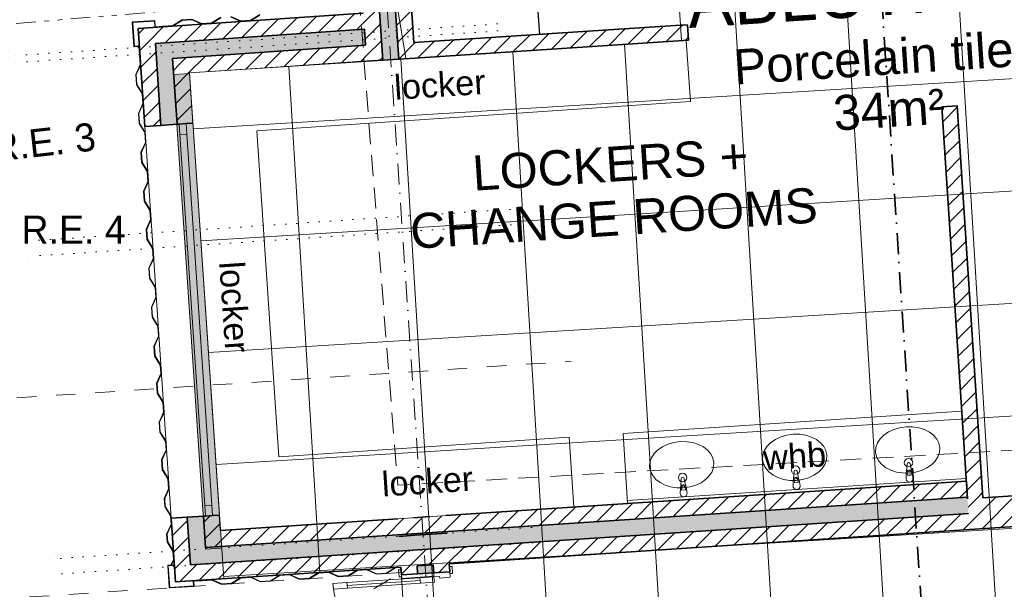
# Model space of a CAD drawing. Header units: millimetres. Extents: x -115474967 to 444143, y -74377 to 241828222.
# Tile 536 of 590: x 174724 to 181748, y 330924 to 334985. Entities that reach past the tile are written whole.
import ezdxf

# ---------------------------------------------------------------- set-up
doc = ezdxf.new("R2010")
doc.units = ezdxf.units.MM
doc.header["$MEASUREMENT"] = 0
doc.set_wipeout_variables(frame=1)
for name, pattern in [('Dashed', [280, 140, -140]), ('Dense Dotted', [80, 0, -80]), ('Dot & Dashed', [280, 150, -60, 0, -70]), ('Hidden Line copy', [230, 150, -80]), ('Triple Dashed', [390, 140, -60, 35, -60, 35, -60]), ('Wipeout_Contour', [1000, 0, -1000])]:
    doc.linetypes.add(name, pattern=pattern)
for name, color, linetype, lineweight in [('0_Pen_No__1', 7, 'Continuous', 30), ('0_Pen_No__128', 9, 'Continuous', 0), ('0_Pen_No__16', 9, 'Continuous', 20), ('0_Pen_No__2', 7, 'Continuous', 20), ('0_Pen_No__3', 7, 'Continuous', 15), ('0_Pen_No__6', 7, 'Continuous', 5), ('A_FLOORS FINISH_Pen_No__128', 9, 'Continuous', 0), ('A_FLOORS STRUCTURE_Pen_No__3', 7, 'Continuous', 15), ('A_SITE 3D_Pen_No__4', 5, 'Continuous', 5), ('A_SURVEY_Pen_No__6', 7, 'Continuous', 5), ('A_WALL LOAD_Pen_No__1', 7, 'Continuous', 30), ('A_WALL LOAD_Pen_No__3', 7, 'Continuous', 15), ('A_WALL LOAD_Pen_No__6', 7, 'Continuous', 5), ('B_FURN LOOSE_Pen_No__6', 7, 'Continuous', 5), ('C-GRID _Pen_No__5', 7, 'Continuous', 5), ('C_TEXT GA_Pen_No__6', 7, 'Continuous', 5), ('SEWER LINE_Pen_No__10', 9, 'Continuous', 20), ('SEWER LINE_Pen_No__3', 30, 'Continuous', 15), ('SEWER LINE_Pen_No__5', 7, 'Continuous', 5), ('SEWER LINE_Pen_No__6', 7, 'Continuous', 5)]:
    doc.layers.add(name, color=color, linetype=linetype, lineweight=lineweight)
for name, color, linetype in [('A_FLOORS FINISH', 7, 'Continuous'), ('B_FURN LOOSE', 7, 'Continuous'), ('SEWER LINE', 7, 'Continuous')]:
    doc.layers.add(name, color=color, linetype=linetype)
doc.layers.add('A_FLOORS FINISH_Pen_No__168', color=7, linetype='Continuous', lineweight=5, true_color=0x996633)
doc.layers.add('A_WALL LOAD_Pen_No__7', color=7, linetype='Continuous', lineweight=5, true_color=0x3f3f3f)
doc.styles.add('GENERATED_STYLE_1', font='GOTHIC.TTF')
doc.styles.add('GENERATED_STYLE_4', font='txt.shx')
pattern_1 = [(45, (-139724, 252382.34), (-63.63961, 63.63961), [])]

# ---------------------------------------------------------------- blocks, each defined once
blk = doc.blocks.new('Multi-Basin Counter 24[77]', base_point=(319993, 79233.2))
at = {"layer": 'B_FURN LOOSE_Pen_No__6', "color": 7, "linetype": 'Continuous', "lineweight": 5}
for p, q in [((321168.8, 79811.2), (318751.9, 79653)), ((321168.8, 79811.2), (321201.4, 79312.2)), ((318751.9, 79653), (318784.5, 79154.1)), ((320780.5, 79354.8), (320779.5, 79369.6)), ((320806.6, 79371.4), (320807.6, 79356.5)), ((321200.1, 79332.2), (318783.2, 79174)), ((321201.4, 79312.2), (318784.5, 79154.1)), ((319974.8, 79302), (319973.9, 79316.9)), ((320002, 79303.8), (319974.8, 79302)), ((320001, 79318.7), (320002, 79303.8)), ((320807.6, 79356.5), (320780.5, 79354.8)), ((319169.2, 79249.3), (319168.3, 79264.2)), ((319196.4, 79251.1), (319169.2, 79249.3)), ((319195.4, 79265.9), (319196.4, 79251.1))]:
    blk.add_line(p, q, dxfattribs=at)
at = {"layer": 'B_FURN LOOSE_Pen_No__6', "color": 7, "linetype": 'Continuous', "lineweight": 5, "flags": 128}
for points in [[(320820.6, 79332.4), (320813.9, 79374, 0.12102), (320810, 79383.3), (320799.9, 79435.7, 0.882566), (320777.8, 79434.2), (320774.6, 79381, 0.12102), (320772, 79371.3), (320770.7, 79329.2, 1)], [(320015, 79279.7), (320008.3, 79321.3, 0.12102), (320004.4, 79330.6), (319994.3, 79383, 0.882566), (319972.2, 79381.5), (319969, 79328.3, 0.12102), (319966.4, 79318.6), (319965.1, 79276.4, 1)], [(319209.4, 79227), (319202.6, 79268.6, 0.12102), (319198.8, 79277.9), (319188.7, 79330.3, 0.882566), (319166.5, 79328.8), (319163.4, 79275.6, 0.12102), (319160.7, 79265.8), (319159.5, 79223.7, 1)]]:
    blk.add_lwpolyline(points, format="xyb", close=True, dxfattribs=at)
at = {"layer": 'B_FURN LOOSE_Pen_No__6', "color": 7, "linetype": 'Continuous', "lineweight": 5}
for centre in [(320788.2, 79444.5), (319177, 79339), (319982.6, 79391.7)]:
    blk.add_circle(centre, 30, dxfattribs=at)
for centre, radius, start, end in [((320793.1, 79370.8), 21.1, 36.51489, 150.97284), ((320793.1, 79370.5), 13.6, 3.74387, 183.74387), ((319987.4, 79318), 21.1, 36.51489, 150.97284), ((319987.4, 79317.8), 13.6, 3.74387, 183.74387), ((319181.8, 79265.3), 21.1, 36.51489, 150.97284), ((319181.8, 79265), 13.6, 3.74386, 183.74387)]:
    blk.add_arc(centre, radius, start, end, dxfattribs=at)
for centre in [(319976.7, 79482.6), (320782.3, 79535.3), (319171, 79429.9)]:
    blk.add_ellipse(centre, major_axis=(229.5, 15), ratio=0.717391, dxfattribs=at)
blk = doc.blocks.new('Line_1', base_point=(313031, 79814.1))
at = {"layer": 'SEWER LINE_Pen_No__3', "color": 30, "linetype": 'Dashed', "lineweight": 15}
blk.add_line((313031, 79814.1), (318382, 80167), dxfattribs=at)
at = {"layer": 'SEWER LINE_Pen_No__5', "color": 4, "linetype": 'Continuous', "lineweight": 5}
for q in [(313124.2, 79920.4), (313137.4, 79720.9)]:
    blk.add_line((313031, 79814.1), q, dxfattribs=at)

msp = doc.modelspace()

# ---------------------------------------------------------------- hatches: boundary and pattern name
at = {"layer": '0_Pen_No__128', "linetype": 'Continuous', "lineweight": 0, "true_color": 0x2f2f2f}
msp.add_hatch(color=250, dxfattribs=at).paths.add_polyline_path([(175820.48118, 334594.17609), (176049.87624, 331211.34597), (177429.53275, 331302.33872), (177198.53923, 334688.08709), (175935.28213, 334605.42621), (175935.21768, 334601.95655)])
at = {"layer": 'A_WALL LOAD_Pen_No__7', "linetype": 'Continuous', "lineweight": 5, "true_color": 0x9f07ff}
h = msp.add_hatch(dxfattribs=at)
h.set_pattern_fill('HATCH__BRICK', color=190, style=0, pattern_type=2)
h.set_pattern_definition(pattern_1)
h.paths.add_polyline_path([(175692.15038, 334816.05424), (177182.9155, 334917.55582), (177175.10359, 335032.29019), (175569.69809, 334922.9831)])
h = msp.add_hatch(dxfattribs=at)
h.set_pattern_fill('HATCH__BRICK', color=190, style=0, pattern_type=2)
h.set_pattern_definition(pattern_1)
h.paths.add_polyline_path([(175692.15038, 334816.05423), (175569.69809, 334922.9831), (175616.71897, 334223.93058), (175731.45968, 334231.64845)])
for points in [[(175814.60268, 334709.12539), (177190.72741, 334802.82146), (177182.9155, 334917.55582), (175692.15038, 334816.05424)], [(175692.15041, 334816.05424), (175731.45974, 334231.64848), (175846.2004, 334239.36633), (175814.60267, 334709.12537)], [(176034.11422, 331445.6791), (175919.3735, 331437.96124), (175942.17231, 331099.01443), (176049.20519, 331221.32346)]]:
    msp.add_hatch(color=190, dxfattribs=at).paths.add_polyline_path(points)
h = msp.add_hatch(dxfattribs=at)
h.set_pattern_fill('HATCH__BRICK', color=190, style=0, pattern_type=2)
h.set_pattern_definition(pattern_1)
h.paths.add_polyline_path([(175937.05497, 334602.19653), (177198.53932, 334688.0871), (177190.72741, 334802.82146), (175814.60268, 334709.12539)])
h = msp.add_hatch(dxfattribs=at)
h.set_pattern_fill('HATCH__BRICK', color=190, style=0, pattern_type=2)
h.set_pattern_definition(pattern_1)
h.paths.add_polyline_path([(175937.05495, 334602.19654), (175814.6027, 334709.12539), (175846.20043, 334239.36635), (175960.94113, 334247.08424)])
h = msp.add_hatch(dxfattribs=at)
h.set_pattern_fill('HATCH__BRICK', color=190, style=0, pattern_type=2)
h.set_pattern_definition(pattern_1)
h.paths.add_polyline_path([(176148.85496, 331453.39702), (176034.1142, 331445.67913), (176049.2052, 331221.32344), (176156.2381, 331343.63246)])
h = msp.add_hatch(dxfattribs=at)
h.set_pattern_fill('HATCH__BRICK', color=190, style=0, pattern_type=2)
h.set_pattern_definition(pattern_1)
h.paths.add_polyline_path([(175804.63277, 331430.24334), (175835.13944, 330976.70543), (175942.17233, 331099.01441), (175919.37348, 331437.96121)])

# ---------------------------------------------------------------- linework, layer by layer
at = {"layer": '0_Pen_No__3', "color": 30, "linetype": 'Continuous', "lineweight": 15}
for points in [[(175526.8565, 334965.25995), (175526.82176, 334964.40142), (175538.29789, 334793.78693), (175538.67142, 334792.52642), (175539.31702, 334791.72935), (175540.23926, 334791.17884), (175541.49252, 334790.99505), (175574.41815, 334793.20977), (175578.44485, 334733.34502), (175583.07559, 334664.50059), (175551.72038, 334594.2378), (175556.55242, 334522.4002), (175597.03489, 334456.96954), (175601.7327, 334387.12736), (175570.37749, 334316.86457), (175575.20953, 334245.02697), (175615.69209, 334179.59631), (175620.3899, 334109.75412), (175589.03469, 334039.49143), (175593.86672, 333967.65365), (175634.3492, 333902.22308), (175639.04701, 333832.38089), (175607.6918, 333762.11811), (175612.52392, 333690.28051), (175653.0064, 333624.84984), (175657.30154, 333560.99408), (175625.94633, 333490.73139), (175630.77836, 333418.8937), (175671.26084, 333353.46304), (175675.95865, 333283.62085), (175644.60344, 333213.35815), (175649.43556, 333141.52047), (175689.91804, 333076.0898), (175694.61585, 333006.24771), (175663.26064, 332935.98492), (175668.09267, 332864.14732), (175708.57515, 332798.71657), (175713.27304, 332728.87439), (175681.91775, 332658.61169), (175686.74987, 332586.774), (175727.23234, 332521.34334), (175731.12482, 332463.47409), (175699.7696, 332393.21139), (175704.60164, 332321.37371), (175745.08411, 332255.94304), (175749.78201, 332186.10086), (175718.42672, 332115.83816), (175723.25884, 332044.00047), (175763.74131, 331978.5699), (175767.76801, 331918.70514), (175736.4128, 331848.44245), (175741.24483, 331776.60467), (175781.66064, 331712.1654), (175786.4252, 331641.33194), (175755.06993, 331571.06921), (175756.0588, 331556.36787), (175760.04984, 331556.63632), (175759.12766, 331570.34648), (175790.48283, 331640.60906), (175785.65168, 331712.43383), (175745.1692, 331777.8644), (175740.47044, 331847.71961), (175771.82565, 331917.9823), (175767.66559, 331979.82954), (175727.18312, 332045.26021), (175722.48445, 332115.11541), (175753.83966, 332185.37802), (175749.00848, 332257.20278), (175708.52601, 332322.63344), (175703.82725, 332392.48855), (175735.18246, 332462.75134), (175731.15663, 332522.60307), (175690.67415, 332588.03374), (175685.97548, 332657.88885), (175717.33069, 332728.15164), (175712.49952, 332799.97631), (175672.01704, 332865.40697), (175667.31828, 332935.26208), (175698.67349, 333005.52487), (175693.84232, 333077.34954), (175653.35984, 333142.7802), (175648.66108, 333212.6354), (175680.01638, 333282.89801), (175675.18512, 333354.72277), (175634.70265, 333420.15343), (175630.00397, 333490.00855), (175661.35918, 333560.27133), (175656.93068, 333626.10949), (175616.4482, 333691.54024), (175611.74944, 333761.39536), (175643.10474, 333831.65805), (175638.27348, 333903.48281), (175597.79101, 333968.91339), (175593.09233, 334038.76859), (175624.44755, 334109.03129), (175619.61637, 334180.85595), (175579.1339, 334246.28662), (175574.43514, 334316.14173), (175605.79043, 334386.40452), (175600.95918, 334458.22927), (175560.4767, 334523.65994), (175555.77803, 334593.51505), (175587.13324, 334663.77775), (175578.14063, 334797.46914), (175542.22183, 334795.05312), (175530.81277, 334964.66987), (175684.46557, 334975.00514), (175687.15004, 334935.09525), (175691.14104, 334935.36369), (175688.38943, 334976.27134), (175688.32831, 334976.70435), (175687.95865, 334977.63012), (175687.37038, 334978.32891), (175686.79857, 334978.72201), (175685.85418, 334979.03485), (175685.19488, 334979.06322), (175530.54432, 334968.66087), (175529.70941, 334968.51467), (175528.15882, 334967.66261), (175527.35072, 334966.6733)], [(175526.82177, 334964.40143), (175538.29787, 334793.78694), (175538.67141, 334792.52642), (175539.31705, 334791.72936), (175540.23927, 334791.17884), (175541.49255, 334790.99508), (175574.41818, 334793.2098), (175578.44486, 334733.34501), (175583.0756, 334664.50058), (175551.72037, 334594.23783), (175556.55242, 334522.40024), (175597.0349, 334456.96954), (175601.73271, 334387.12735), (175570.37748, 334316.8646), (175575.20955, 334245.02697), (175589.39904, 334222.09295), (175592.80061, 334224.19753), (175579.13392, 334246.28662), (175574.43517, 334316.14174), (175605.79044, 334386.40455), (175600.95921, 334458.22929), (175560.47668, 334523.65994), (175555.77806, 334593.51508), (175587.13323, 334663.77778), (175578.14063, 334797.46914), (175542.22183, 334795.05312), (175530.81279, 334964.66991), (175684.46559, 334975.00514), (175687.15004, 334935.09527), (175691.14107, 334935.36369), (175688.38945, 334976.27137), (175688.3283, 334976.70438), (175687.95868, 334977.63012), (175687.37037, 334978.3289), (175686.79859, 334978.72203), (175685.85418, 334979.03487), (175685.19487, 334979.06323), (175530.54432, 334968.66088), (175529.70941, 334968.51471), (175528.15884, 334967.66261), (175527.35072, 334966.67332), (175526.8565, 334965.25995)], [(175526.85652, 334965.25995), (175526.82178, 334964.40142), (175538.29791, 334793.78693), (175538.67144, 334792.52642), (175539.31704, 334791.72935), (175540.23928, 334791.17884), (175541.49254, 334790.99505), (175574.41817, 334793.20978), (175578.44487, 334733.34502), (175583.07561, 334664.50059), (175551.7204, 334594.23781), (175556.55244, 334522.4002), (175597.03491, 334456.96954), (175601.73272, 334387.12736), (175570.37751, 334316.86457), (175575.20955, 334245.02697), (175615.69211, 334179.59631), (175620.38992, 334109.75413), (175589.03471, 334039.49143), (175593.86675, 333967.65365), (175634.34922, 333902.22308), (175639.04703, 333832.38089), (175607.69182, 333762.11811), (175612.52394, 333690.28051), (175653.00642, 333624.84985), (175657.30156, 333560.99409), (175625.94635, 333490.73139), (175630.77838, 333418.8937), (175671.26086, 333353.46304), (175675.95867, 333283.62085), (175644.60346, 333213.35816), (175649.43558, 333141.52047), (175689.91806, 333076.08981), (175694.61587, 333006.24771), (175663.26066, 332935.98492), (175668.09269, 332864.14732), (175708.57517, 332798.71657), (175713.27307, 332728.87439), (175681.91777, 332658.61169), (175686.74989, 332586.77401), (175727.23236, 332521.34334), (175731.12484, 332463.47409), (175699.76963, 332393.21139), (175704.60166, 332321.37371), (175745.08414, 332255.94304), (175749.78203, 332186.10086), (175718.42674, 332115.83816), (175723.25886, 332044.00047), (175763.74133, 331978.5699), (175767.76803, 331918.70514), (175736.41282, 331848.44245), (175741.24485, 331776.60467), (175781.66066, 331712.1654), (175786.42522, 331641.33194), (175755.06995, 331571.06921), (175756.05882, 331556.36787), (175760.04986, 331556.63632), (175759.12768, 331570.34648), (175790.48285, 331640.60906), (175785.6517, 331712.43383), (175745.16922, 331777.86441), (175740.47046, 331847.71961), (175771.82567, 331917.9823), (175767.66562, 331979.82954), (175727.18314, 332045.26021), (175722.48447, 332115.11541), (175753.83968, 332185.37802), (175749.0085, 332257.20278), (175708.52603, 332322.63344), (175703.82727, 332392.48855), (175735.18248, 332462.75134), (175731.15665, 332522.60307), (175690.67417, 332588.03374), (175685.9755, 332657.88885), (175717.33071, 332728.15164), (175712.49954, 332799.97631), (175672.01706, 332865.40697), (175667.3183, 332935.26208), (175698.67351, 333005.52487), (175693.84234, 333077.34954), (175653.35986, 333142.7802), (175648.6611, 333212.6354), (175680.0164, 333282.89801), (175675.18514, 333354.72277), (175634.70267, 333420.15343), (175630.00399, 333490.00855), (175661.3592, 333560.27133), (175656.9307, 333626.10949), (175616.44823, 333691.54024), (175611.74946, 333761.39536), (175643.10476, 333831.65805), (175638.2735, 333903.48281), (175597.79103, 333968.91339), (175593.09235, 334038.76859), (175624.44757, 334109.03129), (175619.61639, 334180.85596), (175579.13392, 334246.28662), (175574.43516, 334316.14173), (175605.79045, 334386.40452), (175600.9592, 334458.22927), (175560.47672, 334523.65994), (175555.77805, 334593.51505), (175587.13326, 334663.77775), (175578.14065, 334797.46914), (175542.22185, 334795.05312), (175530.81279, 334964.66987), (175684.46559, 334975.00514), (175687.15006, 334935.09525), (175691.14106, 334935.36369), (175688.38945, 334976.27134), (175688.32833, 334976.70435), (175687.95867, 334977.63012), (175687.3704, 334978.32891), (175686.7986, 334978.72201), (175685.85421, 334979.03485), (175685.1949, 334979.06322), (175530.54434, 334968.66088), (175529.70944, 334968.51467), (175528.15884, 334967.66261), (175527.35075, 334966.6733)], [(175820.48118, 334594.17609), (176049.87624, 331211.34597), (177429.53275, 331302.33872), (177198.53923, 334688.08709), (175935.28213, 334605.42621), (175935.21768, 334601.95655)], [(175755.06995, 331571.06922), (175758.91318, 331513.93286), (175799.39567, 331448.50229), (175803.42237, 331388.63754), (175772.06715, 331318.37482), (175775.91038, 331261.23846), (175779.83463, 331262.49823), (175776.12478, 331317.652), (175807.48001, 331387.91471), (175803.31993, 331449.76196), (175762.83743, 331515.19262), (175759.06098, 331571.33766)], [(175776.05819, 331318.64327), (175772.06715, 331318.37482), (175775.91038, 331261.23846), (175816.39286, 331195.8079), (175820.41957, 331135.94314), (175802.55189, 331096.03339), (175807.1271, 331096.34114), (175824.47721, 331135.22032), (175820.31713, 331197.06756), (175779.83463, 331262.49823)]]:
    msp.add_lwpolyline(points, close=True, dxfattribs=at)
at = {"layer": '0_Pen_No__6', "color": 7, "linetype": 'Dashed', "lineweight": 5}
msp.add_lwpolyline([(177445.22185, 331043.79169), (175772.84454, 330932.61829), (172755.17789, 330738.0341), (172909.84729, 328365.54598), (177599.89124, 328671.30357)], dxfattribs=at)
at = {"layer": 'A_SITE 3D_Pen_No__4', "color": 5, "linetype": 'Continuous', "lineweight": 5}
msp.add_lwpolyline([(177034.86125, 337374.90884), (166386.06891, 335634.88169), (166386.06891, 323935.11536), (178921.731, 326077.43418)], close=True, dxfattribs=at)
at = {"layer": 'A_WALL LOAD_Pen_No__1', "color": 214, "linetype": 'Continuous', "lineweight": 35}
for p, q in [((175692.15038, 334816.05424), (177182.9155, 334917.55582)), ((179437.50893, 334945.70378), (179487.40311, 334948.95501)), ((175731.45974, 334231.64848), (175692.15041, 334816.05424)), ((175814.60268, 334709.12539), (177190.72741, 334802.82146)), ((175846.20043, 334239.36635), (175814.6027, 334709.12539)), ((177198.53932, 334688.08709), (177313.27369, 334695.899)), ((177313.27369, 334695.899), (177428.00805, 334703.71091)), ((177428.00805, 334703.71091), (177542.74241, 334711.52282)), ((175731.45969, 334231.64848), (175616.71897, 334223.93059)), ((175731.45969, 334231.64848), (175616.71897, 334223.93059)), ((175846.20042, 334239.36636), (175731.45969, 334231.64848)), ((175846.20042, 334239.36636), (175731.45969, 334231.64848)), ((175861.1666, 334240.37305), (175846.20042, 334239.36636)), ((175861.1666, 334240.37305), (175846.20042, 334239.36636)), ((175911.05387, 334243.72865), (175861.1666, 334240.37305)), ((175911.05387, 334243.72865), (175861.1666, 334240.37305)), ((175911.05387, 334243.72865), (175861.1666, 334240.37305)), ((175960.94114, 334247.08425), (175911.05387, 334243.72865)), ((175960.94114, 334247.08425), (175911.05387, 334243.72865)), ((176148.85495, 331453.39701), (176098.96767, 331450.04141)), ((176148.85495, 331453.39701), (176098.96767, 331450.04141)), ((175919.37349, 331437.96124), (175804.63277, 331430.24335)), ((175919.37349, 331437.96124), (175804.63277, 331430.24335)), ((176034.11422, 331445.67912), (175919.37349, 331437.96124)), ((176034.11422, 331445.67912), (175919.37349, 331437.96124)), ((175942.17231, 331099.01443), (175919.3735, 331437.96124)), ((176049.2052, 331221.32344), (176034.1142, 331445.67913)), ((176049.0804, 331446.6858), (176034.11422, 331445.67912)), ((176049.0804, 331446.6858), (176034.11422, 331445.67912)), ((176098.96767, 331450.04141), (176049.0804, 331446.6858)), ((176098.96767, 331450.04141), (176049.0804, 331446.6858)), ((176098.96767, 331450.04141), (176049.0804, 331446.6858)), ((177543.8508, 331309.38873), (177658.58517, 331317.20065)), ((177658.58517, 331317.20065), (177773.31953, 331325.01256)), ((177429.11644, 331301.57682), (177543.8508, 331309.38873))]:
    msp.add_line(p, q, dxfattribs=at)
for points in [[(177175.10359, 335032.29019), (175569.69809, 334922.9831)], [(175569.69809, 334922.9831), (175616.71897, 334223.93058)], [(177190.72741, 334802.82146), (177182.9155, 334917.55582)], [(175937.05497, 334602.19653), (177198.53932, 334688.0871)], [(175960.94114, 334247.08424), (175937.05497, 334602.19653)], [(176156.23812, 331343.63244), (176148.85494, 331453.39703)], [(175804.63277, 331430.24333), (175835.13942, 330976.70543)]]:
    msp.add_lwpolyline(points, dxfattribs=at)
at = {"layer": 'A_WALL LOAD_Pen_No__3', "color": 30, "linetype": 'Continuous', "lineweight": 15}
for p, q in [((175616.71897, 334223.93059), (175804.63277, 331430.24335)), ((175960.94114, 334247.08425), (176148.85495, 331453.39701))]:
    msp.add_line(p, q, dxfattribs=at)
at = {"layer": 'A_WALL LOAD_Pen_No__6', "color": 7, "linetype": 'Continuous', "lineweight": 5}
for p, q in [((175861.1666, 334240.37305), (175866.2, 334165.54214)), ((175916.08728, 334168.89774), (175911.05387, 334243.72865)), ((175866.2, 334165.54214), (175916.08728, 334168.89774)), ((175866.2, 334165.54214), (176044.047, 331521.51671)), ((176093.93427, 331524.87232), (175916.08728, 334168.89774)), ((176093.93427, 331524.87232), (176044.047, 331521.51671)), ((176044.047, 331521.51671), (176049.0804, 331446.6858)), ((176098.96767, 331450.04141), (176093.93427, 331524.87232))]:
    msp.add_line(p, q, dxfattribs=at)

# ---------------------------------------------------------------- texts
at = {"layer": 'A_SURVEY_Pen_No__6', "color": 7, "linetype": 'Continuous', "lineweight": 5, "insert": (174894.23501, 334110.86202), "char_height": 200, "attachment_point": 5, "rotation": 6.37690137, "style": 'GENERATED_STYLE_1'}
msp.add_mtext('\\A1;{\\pqc;\\fCentury Gothic|b0|i0|c0|p34;R.E. 3}', dxfattribs=at)
at = {"layer": 'A_SURVEY_Pen_No__6', "color": 7, "linetype": 'Continuous', "lineweight": 5, "insert": (175108.18654, 333488.24972), "char_height": 200, "attachment_point": 5, "style": 'GENERATED_STYLE_1'}
msp.add_mtext('\\A1;{\\pqc;\\fCentury Gothic|b0|i0|c0|p34;R.E. 4}', dxfattribs=at)

# ---------------------------------------------------------------- next in the draw order: wipeouts: each hides what was drawn before it
at = {"color": 254, "linetype": 'Wipeout_Contour', "lineweight": 0, "ltscale": 5979244.739026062}
msp.add_wipeout([(179443.92736, 334835.92871), (177198.31911, 334688.98796), (177198.37874, 334688.07659), (175935.28213, 334605.42621), (176180.4061, 331000.12983), (177444.011, 331082.81565), (177540.9954, 329591.82445), (177889.77186, 329614.64706), (177899.66364, 329467.11039), (187837.73482, 330131.12004), (187709.92151, 331980.50062), (189320.71912, 332091.67673), (189153.19237, 334342.14961), (190126.27566, 334410.24544), (190013.99622, 336126.8849), (186870.3307, 335921.35599), (186739.15645, 337926.84845), (179273.99948, 337439.78238)], dxfattribs=at).dxf.layer = 'A_FLOORS FINISH'

# ---------------------------------------------------------------- next in the draw order: hatches: boundary and pattern name
at = {"layer": 'A_FLOORS FINISH_Pen_No__128', "linetype": 'Continuous', "lineweight": 0}
h = msp.add_hatch(dxfattribs=at)
h.set_pattern_fill('PATTERN__TILES_ANGLED', color=9, style=0, pattern_type=2)
h.set_pattern_definition([(93.5, (-139724, 252382.34), (798.5078, 48.8388), []), (183.5, (-139724, 252382.34), (-48.8388, 798.5078), [])])
h.paths.add_polyline_path([(179443.92736, 334835.92871), (177198.31911, 334688.98796), (177198.37874, 334688.07659), (175935.28213, 334605.42621), (176180.4061, 331000.12983), (177444.011, 331082.81565), (177540.9954, 329591.82445), (177889.77186, 329614.64706), (177899.66364, 329467.11039), (187837.73482, 330131.12004), (187709.92151, 331980.50062), (189320.71912, 332091.67673), (189153.19237, 334342.14961), (190126.27566, 334410.24544), (190013.99622, 336126.8849), (186870.3307, 335921.35599), (186739.15645, 337926.84845), (179273.99948, 337439.78238)])
at = {"layer": 'A_WALL LOAD_Pen_No__7', "linetype": 'Continuous', "lineweight": 5, "true_color": 0x9f07ff}
h = msp.add_hatch(dxfattribs=at)
h.set_pattern_fill('HATCH__BRICK', color=190, style=0, pattern_type=2)
h.set_pattern_definition(pattern_1)
h.paths.add_polyline_path([(177124.5553, 337467.62628), (177009.8209, 337459.81434), (177198.53929, 334688.08705), (177313.27369, 334695.89899)])
for points in [[(177239.28966, 337475.43819), (177124.55526, 337467.62629), (177313.27374, 334695.89899), (177428.00814, 334703.71089)], [(175942.17232, 331099.01443), (181492.55781, 331465.08008), (181484.98964, 331579.83078), (176049.20522, 331221.32344)], [(177673.51288, 331097.95203), (177558.76197, 331090.38386), (177562.60367, 331033.96042), (177677.33798, 331041.77237)]]:
    msp.add_hatch(color=190, dxfattribs=at).paths.add_polyline_path(points)
h = msp.add_hatch(dxfattribs=at)
h.set_pattern_fill('HATCH__BRICK', color=190, style=0, pattern_type=2)
h.set_pattern_definition(pattern_1)
h.paths.add_polyline_path([(177354.02395, 337483.25011), (177239.28963, 337475.43818), (177428.00804, 334703.71091), (177542.74245, 334711.52284)])
h = msp.add_hatch(dxfattribs=at)
h.set_pattern_fill('HATCH__BRICK', color=190, style=0, pattern_type=2)
h.set_pattern_definition(pattern_1)
h.paths.add_polyline_path([(179437.50632, 334945.74373), (177535.27012, 334821.26911), (177542.74241, 334711.52282), (179494.55234, 334839.24134)])
h = msp.add_hatch(dxfattribs=at)
h.set_pattern_fill('HATCH__BRICK', color=190, style=0, pattern_type=2)
h.set_pattern_definition(pattern_1)
h.paths.add_polyline_path([(179437.52708, 334945.70496), (179494.55235, 334839.24134), (179487.40311, 334948.95501)])
h = msp.add_hatch(dxfattribs=at)
h.set_pattern_fill('HATCH__BRICK', color=190, style=0, pattern_type=2)
h.set_pattern_definition(pattern_1)
h.paths.add_polyline_path([(181595.40928, 331577.09158), (181411.14095, 334371.0173), (181301.37941, 334363.77818), (181485.64774, 331569.85246)])
h = msp.add_hatch(dxfattribs=at)
h.set_pattern_fill('HATCH__BRICK', color=190, style=0, pattern_type=2)
h.set_pattern_definition(pattern_1)
h.paths.add_polyline_path([(176049.20522, 331221.32344), (181484.98964, 331579.83078), (181477.42146, 331694.58148), (176156.23812, 331343.63244)])
h = msp.add_hatch(dxfattribs=at)
h.set_pattern_fill('HATCH__BRICK', color=190, style=0, pattern_type=2)
h.set_pattern_definition(pattern_1)
h.paths.add_polyline_path([(181485.64774, 331569.85241), (181500.12598, 331350.32938), (183055.00063, 331452.87835), (183040.52239, 331672.40138)])
h = msp.add_hatch(dxfattribs=at)
h.set_pattern_fill('HATCH__BRICK', color=190, style=0, pattern_type=2)
h.set_pattern_definition(pattern_1)
h.paths.add_polyline_path([(175835.13942, 330976.70543), (181500.12599, 331350.32938), (181492.55781, 331465.08008), (175942.17232, 331099.01443)])
h = msp.add_hatch(dxfattribs=at)
h.set_pattern_fill('HATCH__BRICK', color=190, style=0, pattern_type=2)
h.set_pattern_definition(pattern_1)
h.paths.add_polyline_path([(177788.26384, 331105.52022), (177673.51293, 331097.95201), (177677.33804, 331041.77237), (177792.07235, 331049.58428)])
h = msp.add_hatch(dxfattribs=at)
h.set_pattern_fill('HATCH__BRICK', color=190, style=0, pattern_type=2)
h.set_pattern_definition(pattern_1)
h.paths.add_polyline_path([(177558.76199, 331090.38384), (177444.011, 331082.81564), (177447.86928, 331026.14852), (177562.60367, 331033.96044)])

# ---------------------------------------------------------------- next in the draw order: linework, layer by layer
at = {"layer": '0_Pen_No__1', "color": 214, "linetype": 'Dot & Dashed', "lineweight": 35}
msp.add_line((180362.41572, 342967.16011), (181634.48029, 323476.81116), dxfattribs=at)
at = {"layer": '0_Pen_No__16', "color": 8, "linetype": 'Dense Dotted', "lineweight": 20}
for p, q in [((178130.02544, 334954.55827), (174666.34582, 334727.90913)), ((178133.29019, 334904.66497), (174669.61057, 334678.01583)), ((178219.90079, 333632.535), (174756.22118, 333405.88586)), ((178227.08339, 333522.76975), (174763.40377, 333296.12061)), ((178374.5587, 331364.36526), (174910.87908, 331137.71612)), ((178381.79782, 331254.60373), (174918.11821, 331027.95458))]:
    msp.add_line(p, q, dxfattribs=at)
at = {"layer": '0_Pen_No__2', "color": 1, "linetype": 'Continuous', "lineweight": 25}
msp.add_line((178434.18292, 334880.0892), (178261.36924, 337373.59995), dxfattribs=at)
at = {"layer": '0_Pen_No__3', "color": 30, "linetype": 'Continuous', "lineweight": 15}
for points in [[(176159.92281, 334998.96806), (176094.49212, 334958.48553), (176022.66742, 334953.65434), (175952.40469, 334985.00959), (175882.54952, 334980.31084), (175817.11886, 334939.82838), (175687.41847, 334931.10427), (175687.15004, 334935.09527), (175747.01472, 334939.12194), (175815.85918, 334943.75266), (175881.28987, 334984.2352), (175953.12748, 334989.06726), (176023.39023, 334957.71201), (176093.23244, 334962.4098), (176158.66313, 335002.89234)], [(176437.29598, 335017.62521), (176371.86537, 334977.14267), (176300.04067, 334972.31148), (176229.77795, 335003.66674)], [(176230.50073, 335007.72441), (176300.76349, 334976.36915), (176370.60562, 334981.06703), (176436.03631, 335021.54948)]]:
    msp.add_lwpolyline(points, dxfattribs=at)
msp.add_lwpolyline([(175780.05285, 331092.33088), (175790.2534, 330937.66684), (175790.39853, 330936.8318), (175791.24855, 330935.28007), (175792.2368, 330934.47067), (175793.6495, 330933.97463), (175794.50799, 330933.93875), (175965.13729, 330945.19226), (175966.39831, 330945.56417), (175967.19622, 330946.20873), (175967.74793, 330947.13024), (175967.93334, 330948.38323), (175965.76162, 330981.31172), (176025.63153, 330985.26034), (176094.48197, 330989.80122), (176164.70376, 330958.35439), (176236.54761, 330963.09268), (176302.03104, 331003.48976), (176371.87929, 331008.09641), (176442.10111, 330976.64953), (176513.94496, 330981.38787), (176579.42838, 331021.78492), (176649.27664, 331026.3917), (176719.49837, 330994.94482), (176791.34238, 330999.68311), (176856.82573, 331040.08021), (176926.67401, 331044.68687), (176996.89582, 331013.23999), (177068.73965, 331017.97833), (177134.22307, 331058.3754), (177198.08438, 331062.58729), (177268.30612, 331031.14044), (177340.15005, 331035.87872), (177405.63347, 331076.2758), (177444.27424, 331078.82425), (177444.011, 331082.81565), (177404.37884, 331080.20172), (177338.89542, 331039.80466), (177269.03425, 331035.19712), (177198.81243, 331066.64399), (177132.96855, 331062.30142), (177067.48504, 331021.90432), (176997.62385, 331017.29669), (176927.40211, 331048.74365), (176855.57113, 331044.00613), (176790.0878, 331003.60905), (176720.22653, 330999.00153), (176650.00477, 331030.44841), (176578.17386, 331025.71094), (176512.69046, 330985.31389), (176442.82926, 330980.70624), (176372.60742, 331012.15322), (176300.77644, 331007.41565), (176235.29301, 330967.01859), (176165.43184, 330962.41105), (176095.2101, 330993.85792), (175961.50706, 330985.03978), (175963.87627, 330949.11785), (175794.24478, 330937.9301), (175784.10998, 331091.59625), (175824.02333, 331094.22864), (175823.76011, 331098.22002), (175782.8489, 331095.52177), (175782.41579, 331095.46122), (175781.48954, 331095.09276), (175780.79002, 331094.5054), (175780.39615, 331093.93412), (175780.08209, 331092.99016)], close=True, dxfattribs=at)
at = {"layer": '0_Pen_No__6', "color": 7, "linetype": 'Dashed', "lineweight": 5}
msp.add_line((172909.84729, 328365.54598), (177445.22185, 331043.79169), dxfattribs=at)
at = {"layer": 'A_FLOORS FINISH_Pen_No__168', "color": 25, "linetype": 'Continuous', "lineweight": 5, "true_color": 0x996633, "flags": 128}
msp.add_lwpolyline([(179443.92736, 334835.92871), (177198.31911, 334688.98796), (177198.37874, 334688.07659), (175935.28213, 334605.42621), (176180.4061, 331000.12983), (177444.011, 331082.81565), (177540.9954, 329591.82445), (177889.77186, 329614.64706), (177899.66364, 329467.11039), (187837.73482, 330131.12004), (187709.92151, 331980.50062), (189320.71912, 332091.67673), (189153.19237, 334342.14961), (190126.27566, 334410.24544), (190013.99622, 336126.8849), (186870.3307, 335921.35599), (186739.15645, 337926.84845), (179273.99948, 337439.78238)], close=True, dxfattribs=at)
at = {"layer": 'A_FLOORS STRUCTURE_Pen_No__3', "color": 30, "linetype": 'Continuous', "lineweight": 15}
msp.add_lwpolyline([(179478.4092, 334837.26975), (175935.28213, 334605.42621), (176156.15894, 331343.95527), (178675.96071, 331509.81619), (178643.11179, 332009.07624), (176573.43013, 331867.68058), (176414.68281, 334191.45117), (179508.09146, 334402.77592)], close=True, dxfattribs=at)
at = {"layer": 'A_WALL LOAD_Pen_No__1', "color": 214, "linetype": 'Continuous', "lineweight": 35}
for p, q in [((177124.55526, 337467.62628), (177313.27375, 334695.89899)), ((177239.28965, 337475.43819), (177428.00804, 334703.71089)), ((179437.50893, 334945.70378), (179487.40311, 334948.95501)), ((177198.53932, 334688.08709), (177313.27369, 334695.899)), ((177313.27369, 334695.899), (177428.00805, 334703.71091)), ((177428.00805, 334703.71091), (177542.74241, 334711.52282)), ((176049.20522, 331221.32344), (181484.98964, 331579.83078)), ((175942.17232, 331099.01443), (181492.55781, 331465.08008)), ((177543.8508, 331309.38873), (177658.58517, 331317.20065)), ((177658.58517, 331317.20065), (177773.31953, 331325.01256)), ((177429.11644, 331301.57682), (177543.8508, 331309.38873)), ((177447.86929, 331026.14854), (177445.35589, 331063.06307)), ((177447.86929, 331026.14854), (177445.35589, 331063.06307)), ((177447.86929, 331026.14854), (177445.35589, 331063.06307)), ((177562.60365, 331033.96045), (177447.86929, 331026.14854)), ((177562.60365, 331033.96045), (177447.86929, 331026.14854)), ((177562.60365, 331033.96045), (177447.86929, 331026.14854)), ((177558.76193, 331090.38384), (177562.60359, 331033.96047)), ((177677.33801, 331041.77235), (177562.60365, 331033.96045)), ((177677.33801, 331041.77235), (177562.60365, 331033.96045)), ((177677.33801, 331041.77235), (177562.60365, 331033.96045)), ((177673.51289, 331097.95203), (177677.338, 331041.77237)), ((177792.07238, 331049.58426), (177677.33801, 331041.77235)), ((177792.07238, 331049.58426), (177677.33801, 331041.77235)), ((177792.07238, 331049.58426), (177677.33801, 331041.77235)), ((177792.07238, 331049.58426), (177789.55898, 331086.4988)), ((177792.07238, 331049.58426), (177789.55898, 331086.4988)), ((177792.07238, 331049.58426), (177789.55898, 331086.4988))]:
    msp.add_line(p, q, dxfattribs=at)
for points in [[(177535.27012, 334821.26911), (177354.02399, 337483.25011)], [(177182.9155, 334917.55582), (177190.72741, 334802.82146)], [(179437.50632, 334945.74373), (177535.27012, 334821.26911)], [(179494.55234, 334839.24134), (179487.39962, 334949.00855)], [(177542.74241, 334711.52282), (179494.55234, 334839.24134)], [(181411.14095, 334371.0173), (181301.37941, 334363.77818)], [(181301.37941, 334363.77818), (181485.64774, 331569.85246)], [(181595.40928, 331577.09158), (181411.14095, 334371.0173)], [(181477.42146, 331694.58148), (177764.8283, 331449.7241)], [(181485.64774, 331569.85246), (181477.42146, 331694.58148)], [(183040.52237, 331672.40141), (181595.40928, 331577.09158)], [(181500.12599, 331350.32938), (183055.00058, 331452.87833)], [(177420.57543, 331427.01953), (176156.23812, 331343.63244)], [(177650.07734, 331442.15591), (177535.32639, 331434.58772)], [(177788.26387, 331105.52022), (181500.12599, 331350.32938)], [(177792.07238, 331049.58424), (177788.26387, 331105.52022)], [(175835.13942, 330976.70543), (177444.011, 331082.81565)], [(177444.011, 331082.81565), (177447.86929, 331026.14855)], [(177673.51291, 331097.95203), (177558.76195, 331090.38384)], [(177558.76195, 331090.38384), (177673.51291, 331097.95203)]]:
    msp.add_lwpolyline(points, dxfattribs=at)
at = {"layer": 'A_WALL LOAD_Pen_No__3', "color": 30, "linetype": 'Continuous', "lineweight": 15}
for p, q in [((177445.35589, 331063.06307), (177426.39978, 331061.77241)), ((177426.39978, 331061.77241), (177429.79626, 331011.8879)), ((177448.75237, 331013.17857), (177445.35589, 331063.06307)), ((177677.33801, 331041.77235), (177447.86929, 331026.14854)), ((177679.03625, 331016.8301), (177677.33801, 331041.77235)), ((177808.51509, 331087.78946), (177789.55898, 331086.4988)), ((177789.55898, 331086.4988), (177792.95546, 331036.61429)), ((177792.95546, 331036.61429), (177811.91157, 331037.90495)), ((177811.91157, 331037.90495), (177808.51509, 331087.78946)), ((177429.79626, 331011.8879), (177448.75237, 331013.17857)), ((177447.86929, 331026.14854), (177449.56753, 331001.20629)), ((177449.56753, 331001.20629), (177679.03625, 331016.8301))]:
    msp.add_line(p, q, dxfattribs=at)
msp.add_arc((177679.24004, 331013.83703), 722, 183.895080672, 273.895080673, dxfattribs=at)
at = {"layer": 'A_WALL LOAD_Pen_No__6', "color": 7, "linetype": 'Continuous', "lineweight": 5}
for p, q in [((177792.07238, 331049.58426), (177677.33801, 331041.77235)), ((177677.33801, 331041.77235), (177679.24004, 331013.83703)), ((177794.78956, 331009.67666), (177792.07238, 331049.58426)), ((176958.90778, 330964.79184), (177058.67679, 330971.5848)), ((176961.62496, 330924.88423), (176958.90778, 330964.79184)), ((177058.67679, 330971.5848), (177061.39398, 330931.6772)), ((177060.03538, 330951.631), (177580.82962, 330987.09027)), ((177579.47103, 331007.04407), (177679.24004, 331013.83703)), ((177582.18822, 330967.13646), (177579.47103, 331007.04407)), ((177681.95723, 330973.92943), (177582.18822, 330967.13646)), ((177679.24004, 331013.83703), (177719.14765, 331016.55422)), ((177679.24004, 331013.83703), (177681.95723, 330973.92943)), ((177719.14765, 331016.55422), (177719.9628, 331004.58193)), ((177719.9628, 331004.58193), (177794.78956, 331009.67666)), ((177061.39398, 330931.6772), (176961.62496, 330924.88423))]:
    msp.add_line(p, q, dxfattribs=at)
for points in [[(177058.67679, 330971.5848), (177579.47103, 331007.04407), (177580.82962, 330987.09027), (177060.03538, 330951.631)], [(177060.03538, 330951.631), (177580.82962, 330987.09027), (177582.18822, 330967.13646), (177061.39398, 330931.6772)]]:
    msp.add_lwpolyline(points, close=True, dxfattribs=at)
at = {"layer": 'C-GRID _Pen_No__5', "color": 4, "linetype": 'Dot & Dashed', "lineweight": 5}
msp.add_line((176907.35117, 341504.02898), (178143.76344, 323343.69967), dxfattribs=at)
at = {"layer": 'SEWER LINE_Pen_No__10', "color": 25, "linetype": 'Triple Dashed', "lineweight": 20, "true_color": 0x996633}
msp.add_line((174310.79776, 334925.93431), (177010.79171, 335150.35694), dxfattribs=at)
at = {"layer": 'SEWER LINE_Pen_No__10', "color": 25, "linetype": 'Hidden Line copy', "lineweight": 20, "true_color": 0x996633, "flags": 128}
msp.add_lwpolyline([(177143.01502, 335164.85321), (177420.45311, 331667.17656), (188951.51517, 332318.30625)], dxfattribs=at)

# ---------------------------------------------------------------- next in the draw order: block references
at = {"layer": 'B_FURN LOOSE', "color": 5, "linetype": 'Continuous', "lineweight": 5}
msp.add_blockref('Multi-Basin Counter 24[77]', (180268.9873, 331615.50645), dxfattribs=at)
at = {"layer": 'SEWER LINE', "color": 30, "linetype": 'Dashed', "lineweight": 15}
msp.add_blockref('Line_1', (173307.04821, 332196.40738), dxfattribs=at)

# ---------------------------------------------------------------- next in the draw order: texts
at = {"layer": 'C_TEXT GA_Pen_No__6', "color": 7, "linetype": 'Continuous', "lineweight": 5, "insert": (180879.01736, 335051.88021), "char_height": 350, "width": 3050.3050464, "attachment_point": 5, "rotation": 3.738159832, "line_spacing_factor": 0.898018, "style": 'GENERATED_STYLE_4'}
msp.add_mtext('\\A1;{\\pqc;\\fArial|b0|i0|c0|p34;FE\\fArial|b0|i0|c0|p34;MALE ABLUTIONS\\P\\pqc;\\fArial|b0|i0|c0|p34;\\C214;\\H0.714286x;Porcelain tiles\\P\\pqc;\\fArial|b0|i0|c0|p34;34m²}', dxfattribs=at)
at = {"layer": 'C_TEXT GA_Pen_No__6', "color": 7, "linetype": 'Continuous', "lineweight": 5, "insert": (178949.44723, 333760.43531), "char_height": 250, "attachment_point": 5, "rotation": 3.738159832, "line_spacing_factor": 0.923713, "style": 'GENERATED_STYLE_4'}
msp.add_mtext('\\A1;{\\pqc;\\fArial|b0|i0|c0|p34;LOCKERS +\\P\\pqc;\\fArial|b0|i0|c0|p34;CHANGE ROOMS}', dxfattribs=at)
at = {"layer": 'SEWER LINE_Pen_No__6', "color": 7, "linetype": 'Continuous', "lineweight": 5, "char_height": 175, "attachment_point": 5, "style": 'GENERATED_STYLE_4'}
for s, insert, rotation in [('\\A1;{\\pqc;\\fArial|b0|i0|c0|p34;locker}', (177721.28582, 334521.26222), 3.734192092), ('\\A1;{\\pqc;\\fArial|b0|i0|c0|p34;locker}', (176255.26121, 332936.66567), 273.869885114), ('\\A1;{\\pqc;\\fArial|b0|i0|c0|p34;whb}', (180252.10182, 331873.57471), 3.734192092), ('\\A1;{\\pqc;\\fArial|b0|i0|c0|p34;locker}', (177632.56271, 331692.70045), 3.734192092)]:
    msp.add_mtext(s, dxfattribs=dict(at, insert=insert, rotation=rotation))

doc.saveas('drawing.dxf')
